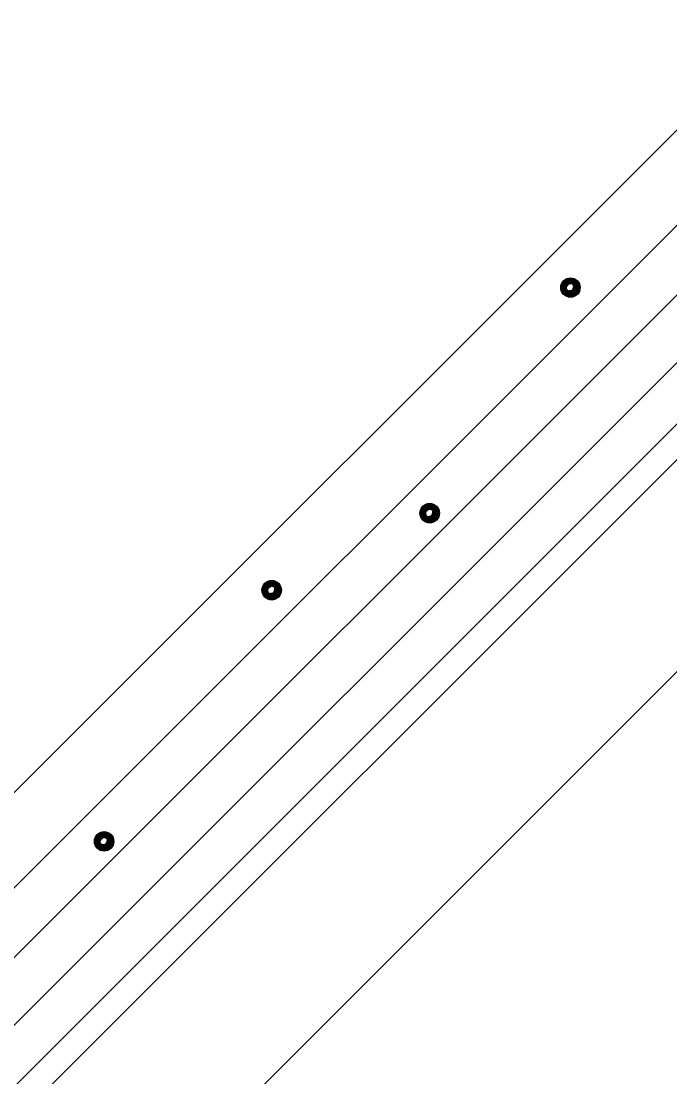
# Model space of a CAD drawing. Extents: x -0.08 to 2.83, y -0.03 to 1.92.
# Drawn here: x 0.4158 to 0.4718, y 1.3858 to 1.4769 of the extents above; entities that cross this region are included whole.
import ezdxf

# ---------------------------------------------------------------- set-up
doc = ezdxf.new("R2010")
doc.units = 0
for name, color, linetype in [('50', 7, 'Continuous'), ('51', 7, 'Continuous'), ('55', 7, 'Continuous')]:
    doc.layers.add(name, color=color, linetype=linetype)

msp = doc.modelspace()

# ---------------------------------------------------------------- linework, layer by layer
at = {"layer": '50'}
for p, q in [((0.295083, 1.290178), (0.526028, 1.521153)), ((0.309309, 1.275955), (0.545306, 1.511986)), ((0.318466, 1.266799), (0.552914, 1.50128)), ((0.305129, 1.280132), (0.519588, 1.494623))]:
    msp.add_line(p, q, dxfattribs=at)
at = {"layer": '51'}
for p, q in [((0.507504, 1.49439), (0.30176, 1.288646)), ((0.510424, 1.491297), (0.304962, 1.285827))]:
    msp.add_line(p, q, dxfattribs=at)
for points in [[(0.462708, 1.454525), (0.46301, 1.454682), (0.463338, 1.454686), (0.463636, 1.454574), (0.46384, 1.454384), (0.463948, 1.454174), (0.463971, 1.453948), (0.463941, 1.453698), (0.46384, 1.453505), (0.463669, 1.453295), (0.463446, 1.45316), (0.463226, 1.453117), (0.46297, 1.453163), (0.462741, 1.453278), (0.462524, 1.453488), (0.462435, 1.453754), (0.462422, 1.453974), (0.462462, 1.454164), (0.462557, 1.454348), (0.462685, 1.454472), (0.462869, 1.454561), (0.463069, 1.454623), (0.463288, 1.454646), (0.463453, 1.454604), (0.463597, 1.454548), (0.463692, 1.454463), (0.463827, 1.454328), (0.463892, 1.454164), (0.463909, 1.454007), (0.463909, 1.453865), (0.463872, 1.453678), (0.463787, 1.453521), (0.463662, 1.45337), (0.463531, 1.453278), (0.463357, 1.453183), (0.463236, 1.453163), (0.463075, 1.453203), (0.462928, 1.453226), (0.4628, 1.453301), (0.462659, 1.453406), (0.462547, 1.453593), (0.462481, 1.4538), (0.462472, 1.453974), (0.462547, 1.454213), (0.462659, 1.454374), (0.462829, 1.454472), (0.463013, 1.454561), (0.463226, 1.454581), (0.46339, 1.454574), (0.463531, 1.454518), (0.463689, 1.45439), (0.463777, 1.454249), (0.46382, 1.454105), (0.463833, 1.453911), (0.4638, 1.453698), (0.463699, 1.453534), (0.463564, 1.45339), (0.463443, 1.453285), (0.463226, 1.453226), (0.463049, 1.453245), (0.462905, 1.453314), (0.462718, 1.453439), (0.462599, 1.453633), (0.46254, 1.45381), (0.46254, 1.453974), (0.46258, 1.454131), (0.462645, 1.454262), (0.462767, 1.454384), (0.462905, 1.45444), (0.463049, 1.454489), (0.46318, 1.454509), (0.463374, 1.454518), (0.463518, 1.454472), (0.463649, 1.454348), (0.463725, 1.454236), (0.463758, 1.454), (0.463731, 1.4538), (0.463662, 1.45361), (0.463518, 1.453452), (0.463397, 1.45337), (0.463311, 1.453318), (0.463108, 1.453295), (0.463, 1.453347), (0.462803, 1.453432), (0.462685, 1.4536), (0.462609, 1.4538), (0.462593, 1.453974), (0.462639, 1.454135), (0.462727, 1.454269), (0.462882, 1.454371), (0.463085, 1.454427), (0.463259, 1.454463), (0.463416, 1.454472), (0.463561, 1.454384), (0.4636, 1.454315), (0.463662, 1.45422), (0.463682, 1.454105), (0.463682, 1.453911), (0.463662, 1.453816), (0.463626, 1.453705), (0.463587, 1.453613)], [(0.463587, 1.453613), (0.46339, 1.453475), (0.463252, 1.45337), (0.463131, 1.45337), (0.462993, 1.453406), (0.462862, 1.453488), (0.462747, 1.4536), (0.462682, 1.453754), (0.462659, 1.453902), (0.462672, 1.454046), (0.462718, 1.454164), (0.462882, 1.454295), (0.463049, 1.454361), (0.463203, 1.454387), (0.463374, 1.454417), (0.463515, 1.454348), (0.463574, 1.4542), (0.46358, 1.454115), (0.4636, 1.453974), (0.46358, 1.453865), (0.463554, 1.453754), (0.463498, 1.453669), (0.463443, 1.453587), (0.463364, 1.453544), (0.463233, 1.453465), (0.463154, 1.453432), (0.463108, 1.453439), (0.463, 1.453462), (0.462944, 1.453488), (0.462888, 1.453534), (0.462823, 1.4536), (0.462783, 1.453656), (0.462741, 1.453721), (0.462727, 1.453816), (0.462757, 1.454053), (0.4628, 1.454154), (0.462905, 1.454236), (0.46301, 1.454289), (0.463092, 1.454315), (0.463203, 1.454338), (0.463288, 1.454338), (0.46339, 1.454338), (0.463466, 1.454302), (0.463525, 1.454164), (0.463531, 1.454128), (0.463531, 1.454039), (0.463531, 1.453948), (0.463518, 1.453865), (0.463489, 1.4538), (0.463475, 1.453738), (0.463443, 1.453669), (0.463413, 1.453633), (0.463338, 1.4536), (0.463288, 1.45358), (0.463236, 1.453547), (0.463154, 1.453528), (0.463085, 1.453521), (0.463023, 1.453534), (0.462944, 1.453587), (0.462888, 1.453633), (0.462836, 1.453685), (0.462813, 1.453764), (0.4628, 1.453849), (0.4628, 1.453948), (0.462829, 1.45401), (0.462852, 1.454079), (0.462888, 1.454135), (0.46297, 1.454161), (0.463039, 1.454194), (0.463138, 1.454236), (0.46321, 1.454253), (0.463285, 1.454262), (0.463357, 1.454236), (0.463416, 1.454164), (0.463453, 1.454079), (0.463462, 1.454039), (0.463453, 1.453928), (0.463433, 1.453865), (0.463416, 1.453833), (0.4634, 1.453774), (0.463364, 1.453721), (0.463318, 1.453669), (0.463285, 1.453639), (0.463259, 1.453626), (0.46319, 1.453613), (0.463144, 1.453613), (0.463108, 1.453613), (0.463085, 1.4536), (0.463049, 1.4536), (0.463003, 1.453629), (0.46297, 1.453665), (0.462928, 1.453715), (0.462905, 1.453764), (0.462878, 1.453816), (0.462869, 1.453875), (0.462852, 1.453925), (0.462869, 1.453974), (0.462911, 1.454016), (0.462931, 1.454075), (0.46297, 1.454115), (0.463023, 1.454131)], [(0.450565, 1.435047), (0.450867, 1.435204), (0.451195, 1.435204), (0.451491, 1.435093), (0.451701, 1.434899), (0.451812, 1.434696), (0.451825, 1.434459), (0.451789, 1.43422), (0.451701, 1.434023), (0.45153, 1.433823), (0.451304, 1.433682), (0.45109, 1.433646), (0.450828, 1.433682), (0.450598, 1.433797), (0.450385, 1.43401), (0.450296, 1.434269), (0.450277, 1.434502), (0.450313, 1.434692), (0.450418, 1.434869), (0.450556, 1.434991), (0.450726, 1.435083), (0.45093, 1.435142), (0.451153, 1.435165), (0.451313, 1.435122), (0.451451, 1.435076), (0.45155, 1.434981), (0.451691, 1.434853), (0.451743, 1.434692), (0.451769, 1.434532), (0.451769, 1.434381), (0.451737, 1.434203), (0.451648, 1.434039), (0.451517, 1.433902), (0.451395, 1.433797), (0.451218, 1.433701), (0.451094, 1.433688), (0.450933, 1.433718), (0.450795, 1.433751), (0.450654, 1.433823), (0.450516, 1.433931), (0.450401, 1.434121), (0.450346, 1.434318), (0.450332, 1.434502), (0.450401, 1.434732), (0.450516, 1.434899), (0.450687, 1.435004), (0.450877, 1.435076), (0.45109, 1.435109), (0.451241, 1.435099), (0.451395, 1.435043), (0.451546, 1.434922), (0.451638, 1.434771), (0.451681, 1.434623), (0.451691, 1.43443), (0.451655, 1.43422), (0.451563, 1.434062), (0.451425, 1.433911), (0.451297, 1.433813), (0.45109, 1.433751), (0.45091, 1.43377), (0.450759, 1.433836), (0.450578, 1.433964), (0.45046, 1.434154), (0.450395, 1.434328), (0.450395, 1.434492), (0.450434, 1.43465), (0.450506, 1.434784), (0.450634, 1.434906), (0.450759, 1.434961), (0.45091, 1.435011), (0.451038, 1.435027), (0.451231, 1.435043), (0.451376, 1.434991), (0.451504, 1.434883), (0.451579, 1.434751), (0.451612, 1.434525), (0.451586, 1.434328), (0.451517, 1.434131), (0.451376, 1.43397), (0.451248, 1.433888), (0.451162, 1.433843), (0.450966, 1.433823), (0.450857, 1.433865), (0.450667, 1.433957), (0.450546, 1.434125), (0.45047, 1.434322), (0.450447, 1.434492), (0.4505, 1.434666), (0.450588, 1.434801), (0.450743, 1.434892), (0.450936, 1.434955), (0.451117, 1.434988), (0.451277, 1.434991), (0.451415, 1.434906), (0.451458, 1.43484), (0.451517, 1.434748), (0.451537, 1.434623), (0.451537, 1.43444), (0.451517, 1.434331), (0.451491, 1.43423), (0.451448, 1.434131)], [(0.451448, 1.434131), (0.451241, 1.433997), (0.45111, 1.433888), (0.450985, 1.433902), (0.450844, 1.433921), (0.450723, 1.434007), (0.450601, 1.434121), (0.450539, 1.434276), (0.450516, 1.43443), (0.450539, 1.434568), (0.450578, 1.434692), (0.450743, 1.43481), (0.45091, 1.434883), (0.451067, 1.434912), (0.451231, 1.434938), (0.451372, 1.434883), (0.451428, 1.434719), (0.451441, 1.434636), (0.451458, 1.434495), (0.451441, 1.43439), (0.451412, 1.434276), (0.451359, 1.434197), (0.451297, 1.434112), (0.451225, 1.434069), (0.45109, 1.433993), (0.451018, 1.433957), (0.450966, 1.433957), (0.450857, 1.43399), (0.450802, 1.43401), (0.450746, 1.434062), (0.45068, 1.434125), (0.450641, 1.434174), (0.450598, 1.434246), (0.450588, 1.434338), (0.450621, 1.434571), (0.450667, 1.434669), (0.450759, 1.434758), (0.450867, 1.43481), (0.450949, 1.43483), (0.451067, 1.434866), (0.451153, 1.434866), (0.451248, 1.434856), (0.451327, 1.434817), (0.451382, 1.434692), (0.451395, 1.434646), (0.451395, 1.434558), (0.451395, 1.434466), (0.451376, 1.43439), (0.451343, 1.434322), (0.451327, 1.434259), (0.451297, 1.434197), (0.451274, 1.434164), (0.451195, 1.434121), (0.451153, 1.434095), (0.451094, 1.434075), (0.451018, 1.434049), (0.450936, 1.434039), (0.45088, 1.434049), (0.450802, 1.434108), (0.450746, 1.434164), (0.4507, 1.434213), (0.450674, 1.434282), (0.450654, 1.434371), (0.450667, 1.434459), (0.450687, 1.434538), (0.450713, 1.434604), (0.450746, 1.434666), (0.450828, 1.434682), (0.450893, 1.434719), (0.450995, 1.434758), (0.451067, 1.434778), (0.451143, 1.434784), (0.451218, 1.434758), (0.451277, 1.434692), (0.451313, 1.434604), (0.45132, 1.434558), (0.451313, 1.434456), (0.45129, 1.43439), (0.451277, 1.434351), (0.451254, 1.434302), (0.451225, 1.434246), (0.451182, 1.434197), (0.451143, 1.434167), (0.451117, 1.434148), (0.451051, 1.434138), (0.451008, 1.434138), (0.450966, 1.434131), (0.450936, 1.434125), (0.45091, 1.434125), (0.450857, 1.434154), (0.450828, 1.43418), (0.450795, 1.434243), (0.450759, 1.434282), (0.450729, 1.434331), (0.450726, 1.434397), (0.450713, 1.434449), (0.450726, 1.434492), (0.450769, 1.434541), (0.450795, 1.434594), (0.450828, 1.434636), (0.45088, 1.43465)], [(0.436933, 1.4284), (0.437232, 1.428557), (0.43756, 1.428557), (0.437865, 1.428449), (0.438062, 1.428255), (0.438177, 1.428052), (0.4382, 1.427819), (0.438164, 1.427563), (0.438078, 1.427376), (0.437898, 1.427173), (0.437672, 1.427035), (0.437455, 1.426999), (0.437196, 1.427038), (0.436963, 1.427153), (0.43675, 1.427366), (0.436664, 1.427622), (0.436648, 1.427862), (0.436681, 1.428039), (0.436786, 1.428226), (0.436917, 1.428347), (0.437098, 1.428436), (0.437294, 1.428498), (0.437521, 1.428514), (0.437682, 1.428475), (0.437816, 1.428423), (0.437921, 1.428337), (0.438056, 1.428203), (0.438108, 1.428049), (0.438134, 1.427888), (0.438141, 1.427737), (0.438105, 1.427563), (0.438013, 1.427399), (0.437891, 1.427255), (0.437767, 1.427153), (0.437586, 1.427061), (0.437458, 1.427045), (0.437301, 1.427068), (0.43716, 1.4271), (0.437025, 1.427173), (0.436888, 1.427287), (0.436773, 1.427468), (0.436707, 1.427671), (0.436701, 1.427862), (0.436773, 1.428085), (0.436881, 1.428249), (0.437052, 1.428354), (0.437248, 1.428429), (0.437455, 1.428455), (0.437609, 1.428455), (0.43776, 1.428393), (0.437914, 1.428272), (0.438006, 1.428121), (0.438046, 1.42798), (0.438059, 1.427783), (0.438026, 1.427576), (0.437924, 1.427412), (0.437796, 1.427258), (0.437672, 1.427156), (0.437455, 1.4271), (0.437281, 1.427127), (0.437124, 1.427192), (0.436953, 1.42732), (0.436825, 1.427504), (0.43676, 1.427684), (0.43676, 1.427845), (0.436799, 1.428003), (0.436878, 1.428134), (0.436999, 1.428262), (0.43713, 1.428314), (0.437271, 1.42836), (0.437406, 1.428383), (0.437596, 1.428393), (0.43775, 1.428341), (0.437872, 1.428242), (0.437944, 1.428108), (0.437974, 1.427871), (0.437957, 1.427684), (0.437891, 1.427484), (0.43775, 1.427323), (0.437613, 1.427245), (0.437531, 1.427192), (0.437334, 1.427173), (0.437222, 1.427225), (0.437042, 1.42731), (0.436911, 1.427484), (0.436835, 1.427678), (0.436825, 1.427845), (0.436874, 1.428019), (0.43696, 1.428154), (0.437107, 1.428249), (0.437304, 1.428308), (0.437491, 1.428341), (0.437642, 1.428341), (0.437783, 1.428262), (0.437823, 1.428196), (0.437891, 1.428098), (0.437905, 1.42798), (0.437905, 1.427786), (0.437891, 1.427688), (0.437855, 1.427583), (0.437816, 1.427488)], [(0.437816, 1.427488), (0.437609, 1.427356), (0.437475, 1.427245), (0.43736, 1.427255), (0.437212, 1.427278), (0.437088, 1.42736), (0.43697, 1.427481), (0.436907, 1.427632), (0.436888, 1.427776), (0.436907, 1.427917), (0.436943, 1.428049), (0.437107, 1.428167), (0.437281, 1.428242), (0.437429, 1.428262), (0.437603, 1.428295), (0.437737, 1.428242), (0.437796, 1.428072), (0.437813, 1.427986), (0.437823, 1.427852), (0.437813, 1.427737), (0.437777, 1.427632), (0.437731, 1.42755), (0.437672, 1.427468), (0.437593, 1.427419), (0.437455, 1.427346), (0.437386, 1.42731), (0.437334, 1.427314), (0.437229, 1.42733), (0.437166, 1.427366), (0.437111, 1.427412), (0.437045, 1.427484), (0.437006, 1.42753), (0.436963, 1.427596), (0.43696, 1.427694), (0.436986, 1.427927), (0.437032, 1.428029), (0.437124, 1.428114), (0.437232, 1.428167), (0.437317, 1.428186), (0.437429, 1.428213), (0.437514, 1.428213), (0.437613, 1.428213), (0.437688, 1.428173), (0.43775, 1.428049), (0.437767, 1.427999), (0.437767, 1.427907), (0.43776, 1.427822), (0.437741, 1.427737), (0.437718, 1.427678), (0.437695, 1.427615), (0.437668, 1.42755), (0.437639, 1.427517), (0.43756, 1.427481), (0.437521, 1.427455), (0.437458, 1.427419), (0.437386, 1.427402), (0.437304, 1.427399), (0.437248, 1.427406), (0.437166, 1.427461), (0.437117, 1.427517), (0.437065, 1.427563), (0.437042, 1.427638), (0.437025, 1.427724), (0.437032, 1.427819), (0.437052, 1.427894), (0.437088, 1.427947), (0.437117, 1.428019), (0.437196, 1.428029), (0.437268, 1.428072), (0.43736, 1.428114), (0.437442, 1.428134), (0.437511, 1.428134), (0.437586, 1.428114), (0.437642, 1.428039), (0.437682, 1.427947), (0.437682, 1.427907), (0.437682, 1.427812), (0.437655, 1.427737), (0.437649, 1.427704), (0.437622, 1.427648), (0.437593, 1.427596), (0.437554, 1.42755), (0.437511, 1.427517), (0.437478, 1.427501), (0.437426, 1.427494), (0.437373, 1.427494), (0.437337, 1.427488), (0.437304, 1.427484), (0.437271, 1.427484), (0.437229, 1.427501), (0.437199, 1.427533), (0.43716, 1.427596), (0.437124, 1.427638), (0.437098, 1.427688), (0.437091, 1.427737), (0.437088, 1.427806), (0.437098, 1.427845), (0.43713, 1.427894), (0.437166, 1.427947), (0.437196, 1.427986), (0.437248, 1.428003)], [(0.422481, 1.40671), (0.422783, 1.406867), (0.423108, 1.406874), (0.423416, 1.406766), (0.423617, 1.406572), (0.423722, 1.406362), (0.423751, 1.406133), (0.423708, 1.40589), (0.423623, 1.405686), (0.423449, 1.40548), (0.423216, 1.405348), (0.423003, 1.405306), (0.422744, 1.405355), (0.422514, 1.405467), (0.422301, 1.405677), (0.422216, 1.405939), (0.422193, 1.406169), (0.422232, 1.406356), (0.42233, 1.406536), (0.422465, 1.406664), (0.422649, 1.406753), (0.422846, 1.406812), (0.423069, 1.406831), (0.423233, 1.406792), (0.42337, 1.406736), (0.423466, 1.406651), (0.4236, 1.406523), (0.423662, 1.406362), (0.423682, 1.406205), (0.423689, 1.406051), (0.423656, 1.405877), (0.423557, 1.405713), (0.423446, 1.405565), (0.423311, 1.405467), (0.423134, 1.405368), (0.42301, 1.405355), (0.422846, 1.405391), (0.422704, 1.405417), (0.422573, 1.40549), (0.422439, 1.405598), (0.422321, 1.405791), (0.422255, 1.405988), (0.422245, 1.406169), (0.422321, 1.406402), (0.422432, 1.406566), (0.422603, 1.406671), (0.422793, 1.406746), (0.423003, 1.406776), (0.423161, 1.406766), (0.423302, 1.406703), (0.423462, 1.406592), (0.423557, 1.406441), (0.423594, 1.406297), (0.423607, 1.4061), (0.42358, 1.40589), (0.423475, 1.405729), (0.423341, 1.405581), (0.423216, 1.405476), (0.423003, 1.405417), (0.422832, 1.405437), (0.422672, 1.405503), (0.422495, 1.405634), (0.422373, 1.405824), (0.422311, 1.405998), (0.422311, 1.406162), (0.422353, 1.406326), (0.422429, 1.406448), (0.42255, 1.406572), (0.422685, 1.406631), (0.422823, 1.406674), (0.42296, 1.4067), (0.423144, 1.406703), (0.423298, 1.406657), (0.423423, 1.406549), (0.423498, 1.406425), (0.423528, 1.406182), (0.423508, 1.405995), (0.42343, 1.405801), (0.423298, 1.40564), (0.42317, 1.405565), (0.423082, 1.405509), (0.422882, 1.40548), (0.422767, 1.405529), (0.42258, 1.405627), (0.422458, 1.405791), (0.422393, 1.405988), (0.422373, 1.406162), (0.422419, 1.406329), (0.422511, 1.406464), (0.422655, 1.406562), (0.422862, 1.406618), (0.423036, 1.406651), (0.42319, 1.406657), (0.423334, 1.406572), (0.423374, 1.406503), (0.423446, 1.406408), (0.423456, 1.406297), (0.423456, 1.4061), (0.423446, 1.405998), (0.42341, 1.40589), (0.42337, 1.405804)], [(0.42337, 1.405804), (0.423161, 1.405667), (0.423023, 1.405565), (0.422914, 1.405565), (0.422767, 1.405598), (0.422632, 1.405677), (0.422521, 1.405791), (0.422458, 1.405939), (0.422439, 1.406093), (0.422452, 1.406224), (0.422491, 1.406362), (0.422655, 1.406484), (0.422832, 1.406549), (0.422977, 1.406575), (0.423151, 1.406608), (0.423288, 1.406549), (0.423341, 1.406388), (0.423357, 1.406303), (0.423374, 1.406162), (0.423357, 1.406051), (0.423334, 1.405939), (0.423282, 1.405857), (0.423216, 1.405775), (0.423134, 1.405729), (0.42301, 1.40566), (0.422934, 1.405627), (0.422882, 1.405634), (0.422773, 1.405647), (0.422714, 1.405677), (0.422662, 1.405729), (0.422596, 1.405791), (0.422554, 1.405844), (0.422514, 1.405913), (0.422511, 1.406005), (0.422534, 1.406241), (0.42258, 1.406339), (0.422672, 1.406425), (0.422783, 1.40648), (0.422862, 1.406503), (0.422977, 1.40653), (0.423062, 1.40653), (0.423167, 1.406523), (0.423239, 1.40649), (0.423298, 1.406362), (0.423311, 1.406313), (0.423311, 1.406224), (0.423302, 1.406133), (0.423292, 1.406051), (0.423266, 1.405988), (0.423256, 1.405929), (0.423213, 1.405857), (0.423183, 1.405824), (0.423108, 1.405791), (0.423069, 1.405762), (0.42301, 1.405736), (0.422934, 1.405719), (0.422862, 1.405713), (0.422793, 1.405722), (0.422714, 1.405768), (0.422668, 1.405824), (0.422613, 1.40588), (0.42258, 1.405952), (0.422573, 1.406041), (0.42258, 1.406133), (0.422603, 1.406205), (0.422632, 1.406267), (0.422668, 1.406329), (0.422744, 1.406352), (0.422813, 1.406385), (0.422914, 1.406425), (0.42299, 1.406444), (0.423056, 1.406448), (0.423134, 1.406425), (0.42319, 1.406356), (0.423233, 1.406267), (0.423239, 1.406224), (0.423223, 1.406123), (0.423206, 1.406051), (0.4232, 1.406021), (0.42317, 1.405969), (0.423134, 1.405913), (0.423098, 1.405857), (0.423056, 1.405834), (0.423029, 1.405811), (0.42297, 1.405811), (0.422924, 1.405811), (0.422888, 1.405804), (0.422862, 1.405791), (0.422823, 1.405791), (0.422783, 1.405814), (0.42275, 1.40585), (0.422704, 1.405906), (0.422672, 1.405952), (0.422649, 1.405998), (0.422639, 1.40606), (0.422632, 1.406123), (0.422649, 1.406162), (0.422688, 1.406208), (0.422714, 1.406261), (0.422744, 1.406303), (0.422793, 1.406326)]]:
    msp.add_lwpolyline(points, dxfattribs=at)
for centre in [(0.463208, 1.453909), (0.451066, 1.434431), (0.437434, 1.427784), (0.422983, 1.406099)]:
    msp.add_circle(centre, 0.00084, dxfattribs=at)
at = {"layer": '55'}
msp.add_line((0.30777, 1.277494), (0.522229, 1.491982), dxfattribs=at)

doc.saveas('drawing.dxf')
